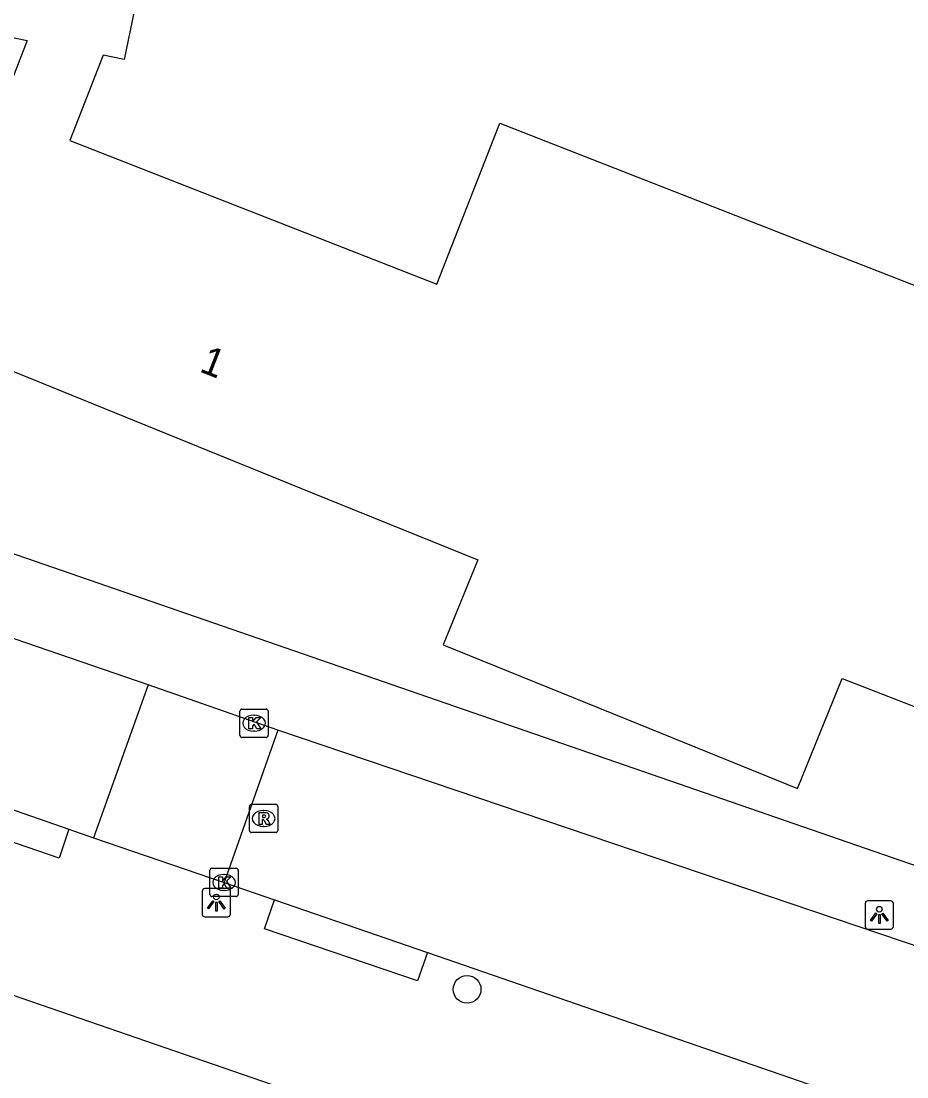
# Model space of a CAD drawing. Extents: x 160356 to 161355, y 381727 to 382845.
# Drawn here: x 160650.31 to 160681.56, y 381997.15 to 382034.4 of the extents above; entities that cross this region are included whole.
import ezdxf

# ---------------------------------------------------------------- set-up
doc = ezdxf.new("R2010")
doc.units = 0
for name, color, linetype in [('IMGEO_Boom', 7, 'Continuous'), ('IMGEO_Kolk', 7, 'Continuous'), ('IMGEO_Lichtpunt', 7, 'Continuous'), ('IMGEO_Pand', 7, 'Continuous'), ('IMGEO_Pand_nummerreeks', 7, 'Continuous'), ('IMGEO_Rijbaan_lokaal_open', 7, 'Continuous'), ('IMGEO_Rioolput', 7, 'Continuous'), ('IMGEO_Voetpad_open', 7, 'Continuous')]:
    doc.layers.add(name, color=color, linetype=linetype)

msp = doc.modelspace()

# ---------------------------------------------------------------- linework, layer by layer
at = {"layer": 'IMGEO_Boom'}
msp.add_circle((160666.043, 382000.233), 0.489, dxfattribs=at)
at = {"layer": 'IMGEO_Kolk'}
for p, q in [((160658.026, 382009.199), (160658.026, 382010.051)), ((160658.101, 382010.125), (160658.953, 382010.125)), ((160659.027, 382010.051), (160659.027, 382009.199)), ((160658.514, 382009.905), (160658.539, 382009.905)), ((160658.537, 382009.345), (160658.512, 382009.345)), ((160658.953, 382009.125), (160658.101, 382009.125)), ((160656.968, 382003.581), (160656.968, 382004.433)), ((160657.043, 382004.507), (160657.895, 382004.507)), ((160657.969, 382004.433), (160657.969, 382003.581)), ((160657.456, 382004.287), (160657.481, 382004.287)), ((160657.479, 382003.727), (160657.454, 382003.727)), ((160657.895, 382003.507), (160657.043, 382003.507))]:
    msp.add_line(p, q, dxfattribs=at)
for points in [[(160658.026, 382009.199), (160658.026, 382010.051)], [(160658.101, 382010.125), (160658.953, 382010.125)], [(160659.027, 382010.051), (160659.027, 382009.199)], [(160658.347, 382009.825), (160658.47, 382009.825), (160658.47, 382009.674), (160658.6, 382009.825), (160658.764, 382009.825), (160658.618, 382009.674), (160658.771, 382009.425), (160658.619, 382009.425), (160658.534, 382009.589), (160658.47, 382009.522), (160658.47, 382009.425), (160658.347, 382009.425), (160658.347, 382009.825)], [(160658.953, 382009.125), (160658.101, 382009.125)], [(160656.968, 382003.581), (160656.968, 382004.433)], [(160657.043, 382004.507), (160657.895, 382004.507)], [(160657.969, 382004.433), (160657.969, 382003.581)], [(160657.289, 382004.207), (160657.412, 382004.207), (160657.412, 382004.056), (160657.542, 382004.207), (160657.706, 382004.207), (160657.56, 382004.056), (160657.713, 382003.807), (160657.561, 382003.807), (160657.476, 382003.971), (160657.412, 382003.904), (160657.412, 382003.807), (160657.289, 382003.807), (160657.289, 382004.207)], [(160657.895, 382003.507), (160657.043, 382003.507)]]:
    msp.add_lwpolyline(points, dxfattribs=at)
for centre, start, end in [((160658.103, 382010.049), 91.552, 178.448), ((160658.103, 382010.049), 91.552, 178.448), ((160658.951, 382010.049), 1.552, 88.448), ((160658.951, 382010.049), 1.552, 88.448), ((160658.103, 382009.201), 181.552, 268.448), ((160658.103, 382009.201), 181.552, 268.448), ((160658.951, 382009.201), 271.552, 358.448), ((160658.951, 382009.201), 271.552, 358.448), ((160657.045, 382004.431), 91.552, 178.448), ((160657.045, 382004.431), 91.552, 178.448), ((160657.893, 382004.431), 1.552, 88.448), ((160657.893, 382004.431), 1.552, 88.448), ((160657.045, 382003.583), 181.552, 268.448), ((160657.045, 382003.583), 181.552, 268.448), ((160657.893, 382003.583), 271.552, 358.448), ((160657.893, 382003.583), 271.552, 358.448)]:
    msp.add_arc(centre, 0.0765, start, end, dxfattribs=at)
for centre, major_axis, ratio, start_param, end_param in [((160658.513, 382009.625), (-0.387, 0.002), 0.722429, 4.712389, 7.853982), ((160658.538, 382009.625), (-0.39, 0.002), 0.717154, 1.570796, 4.712389), ((160657.455, 382004.007), (-0.387, 0.002), 0.722429, 4.712389, 7.853982), ((160657.48, 382004.007), (-0.39, 0.002), 0.717154, 1.570796, 4.712389)]:
    msp.add_ellipse(centre, major_axis=major_axis, ratio=ratio, start_param=start_param, end_param=end_param, dxfattribs=at)
at = {"layer": 'IMGEO_Lichtpunt'}
for p, q in [((160656.697, 382003.696), (160656.697, 382002.889)), ((160656.697, 382003.696), (160656.697, 382002.889)), ((160657.599, 382003.791), (160656.791, 382003.791)), ((160657.599, 382003.791), (160656.791, 382003.791)), ((160657.693, 382002.889), (160657.693, 382003.696)), ((160657.693, 382002.889), (160657.693, 382003.696)), ((160680.085, 382003.265), (160680.085, 382002.458)), ((160680.085, 382003.265), (160680.085, 382002.458)), ((160680.987, 382003.36), (160680.179, 382003.36)), ((160680.987, 382003.36), (160680.179, 382003.36)), ((160681.081, 382002.458), (160681.081, 382003.265)), ((160681.081, 382002.458), (160681.081, 382003.265)), ((160656.791, 382002.795), (160657.599, 382002.795)), ((160656.791, 382002.795), (160657.599, 382002.795)), ((160680.179, 382002.364), (160680.987, 382002.364)), ((160680.179, 382002.364), (160680.987, 382002.364))]:
    msp.add_line(p, q, dxfattribs=at)
for points in [[(160657.071, 382003.36), (160657.11, 382003.332), (160656.922, 382003.07), (160656.884, 382003.097), (160657.071, 382003.36)], [(160657.173, 382003.312), (160657.22, 382003.312), (160657.22, 382002.99), (160657.173, 382002.99), (160657.173, 382003.312)], [(160657.283, 382003.332), (160657.321, 382003.359), (160657.508, 382003.097), (160657.469, 382003.069), (160657.283, 382003.332)], [(160680.459, 382002.929), (160680.498, 382002.901), (160680.31, 382002.639), (160680.272, 382002.666), (160680.459, 382002.929)], [(160680.561, 382002.881), (160680.608, 382002.881), (160680.608, 382002.559), (160680.561, 382002.559), (160680.561, 382002.881)], [(160680.671, 382002.901), (160680.709, 382002.928), (160680.896, 382002.666), (160680.857, 382002.638), (160680.671, 382002.901)]]:
    msp.add_lwpolyline(points, dxfattribs=at)
for centre in [(160657.196, 382003.494), (160680.584, 382003.063)]:
    msp.add_circle(centre, 0.0994, dxfattribs=at)
for centre, start, end in [((160656.791, 382003.696), 90, 180), ((160656.791, 382003.696), 90, 180), ((160657.599, 382003.696), 0, 90), ((160657.599, 382003.696), 0, 90), ((160680.179, 382003.265), 90, 180), ((160680.179, 382003.265), 90, 180), ((160680.987, 382003.265), 0, 90), ((160680.987, 382003.265), 0, 90), ((160656.791, 382002.889), 180, 270), ((160656.791, 382002.889), 180, 270), ((160657.599, 382002.889), 270, 0), ((160657.599, 382002.889), 270, 360), ((160680.179, 382002.458), 180, 270), ((160680.179, 382002.458), 180, 270), ((160680.987, 382002.458), 270, 0), ((160680.987, 382002.458), 270, 360)]:
    msp.add_arc(centre, 0.0946, start, end, dxfattribs=at)
at = {"layer": 'IMGEO_Pand'}
for points in [[(160650.024, 382043.674), (160648.07, 382034.218), (160650.519, 382033.712), (160649.533, 382031.191), (160648.069, 382031.763), (160645.111, 382024.031), (160660.58, 382017.753), (160666.415, 382015.385), (160665.2, 382012.392), (160672.074, 382009.603), (160677.7, 382007.32), (160679.275, 382011.202), (160686.323, 382008.467)], [(160660.842, 382040.237), (160659.757, 382037.624), (160654.494, 382039.809), (160653.852, 382036.7), (160654.668, 382036.531), (160653.948, 382033.048), (160653.21, 382033.201), (160652.031, 382030.186), (160664.979, 382025.121), (160667.199, 382030.796), (160678.768, 382026.27), (160684.128, 382024.173), (160692.577, 382020.868)]]:
    msp.add_lwpolyline(points, dxfattribs=at)
at = {"layer": 'IMGEO_Rijbaan_lokaal_open'}
for points in [[(160654.79, 382010.98), (160632.934, 382018.486)], [(160654.79, 382010.98), (160652.864, 382005.581)], [(160659.366, 382009.375), (160654.79, 382010.98)], [(160659.366, 382009.375), (160657.469, 382004.007)], [(160683.761, 382001.128), (160659.366, 382009.375)], [(160645.595, 382008.105), (160651.992, 382005.892)], [(160651.992, 382005.892), (160652.864, 382005.581)], [(160652.864, 382005.581), (160657.469, 382004.007)], [(160657.469, 382004.007), (160659.251, 382003.39)], [(160659.251, 382003.39), (160664.642, 382001.534)], [(160664.642, 382001.534), (160678.403, 381996.784), (160680.699, 381995.904)]]:
    msp.add_lwpolyline(points, dxfattribs=at)
at = {"layer": 'IMGEO_Rioolput'}
for p, q in [((160658.364, 382005.839), (160658.364, 382006.691)), ((160658.439, 382006.765), (160659.291, 382006.765)), ((160659.365, 382006.691), (160659.365, 382005.839)), ((160658.852, 382006.545), (160658.877, 382006.545)), ((160658.875, 382005.985), (160658.85, 382005.985)), ((160659.291, 382005.765), (160658.439, 382005.765))]:
    msp.add_line(p, q, dxfattribs=at)
for points in [[(160658.364, 382005.839), (160658.364, 382006.691)], [(160658.439, 382006.765), (160659.291, 382006.765)], [(160659.365, 382006.691), (160659.365, 382005.839)], [(160658.953, 382006.463), (160658.701, 382006.465), (160658.701, 382006.065)], [(160658.701, 382006.065), (160658.825, 382006.065), (160658.825, 382006.227), (160658.836, 382006.227)], [(160658.879, 382006.384), (160658.825, 382006.384), (160658.825, 382006.303)], [(160658.825, 382006.303), (160658.877, 382006.303)], [(160658.883, 382006.198), (160658.954, 382006.065), (160659.094, 382006.065), (160659.029, 382006.191)], [(160659.291, 382005.765), (160658.439, 382005.765)]]:
    msp.add_lwpolyline(points, dxfattribs=at)
for centre, radius, start, end in [((160658.441, 382006.689), 0.0765, 91.552, 178.448), ((160658.441, 382006.689), 0.0765, 91.552, 178.448), ((160659.289, 382006.689), 0.0765, 1.552, 88.448), ((160659.289, 382006.689), 0.0765, 1.552, 88.448), ((160658.835, 382006.174), 0.0533, 26.0293, 88.6989), ((160658.861, 382006.492), 0.19, 274.7715, 282.9687), ((160658.885, 382006.288), 0.0964, 77.0061, 93.1865), ((160658.899, 382006.345), 0.0378, 276.6634, 79.6772), ((160658.952, 382006.353), 0.109, 350.3612, 89.416), ((160658.95, 382006.353), 0.112, 277.5842, 350.9817), ((160658.934, 382006.138), 0.108, 29.5134, 73.7905), ((160658.441, 382005.841), 0.0765, 181.552, 268.448), ((160658.441, 382005.841), 0.0765, 181.552, 268.448), ((160659.289, 382005.841), 0.0765, 271.552, 358.448), ((160659.289, 382005.841), 0.0765, 271.552, 358.448)]:
    msp.add_arc(centre, radius, start, end, dxfattribs=at)
for centre, major_axis, ratio, start_param, end_param in [((160658.851, 382006.265), (-0.387, 0.002), 0.722429, 4.712389, 7.853982), ((160658.876, 382006.265), (-0.39, 0.002), 0.717154, 1.570796, 4.712389)]:
    msp.add_ellipse(centre, major_axis=major_axis, ratio=ratio, start_param=start_param, end_param=end_param, dxfattribs=at)
at = {"layer": 'IMGEO_Voetpad_open'}
for points in [[(160682.304, 382004.436), (160634.111, 382021.11)], [(160651.992, 382005.892), (160651.652, 382004.861), (160645.239, 382007.063), (160645.595, 382008.105)], [(160676.188, 381990.831), (160661.527, 381996.056), (160637.756, 382004.251)], [(160664.642, 382001.534), (160664.29, 382000.53), (160658.897, 382002.372), (160659.251, 382003.39)]]:
    msp.add_lwpolyline(points, dxfattribs=at)

# ---------------------------------------------------------------- texts
at = {"layer": 'IMGEO_Pand_nummerreeks'}
msp.add_text('1', height=1, rotation=338.6348, dxfattribs=at).set_placement((160656.563, 382022.047))

doc.saveas('drawing.dxf')
